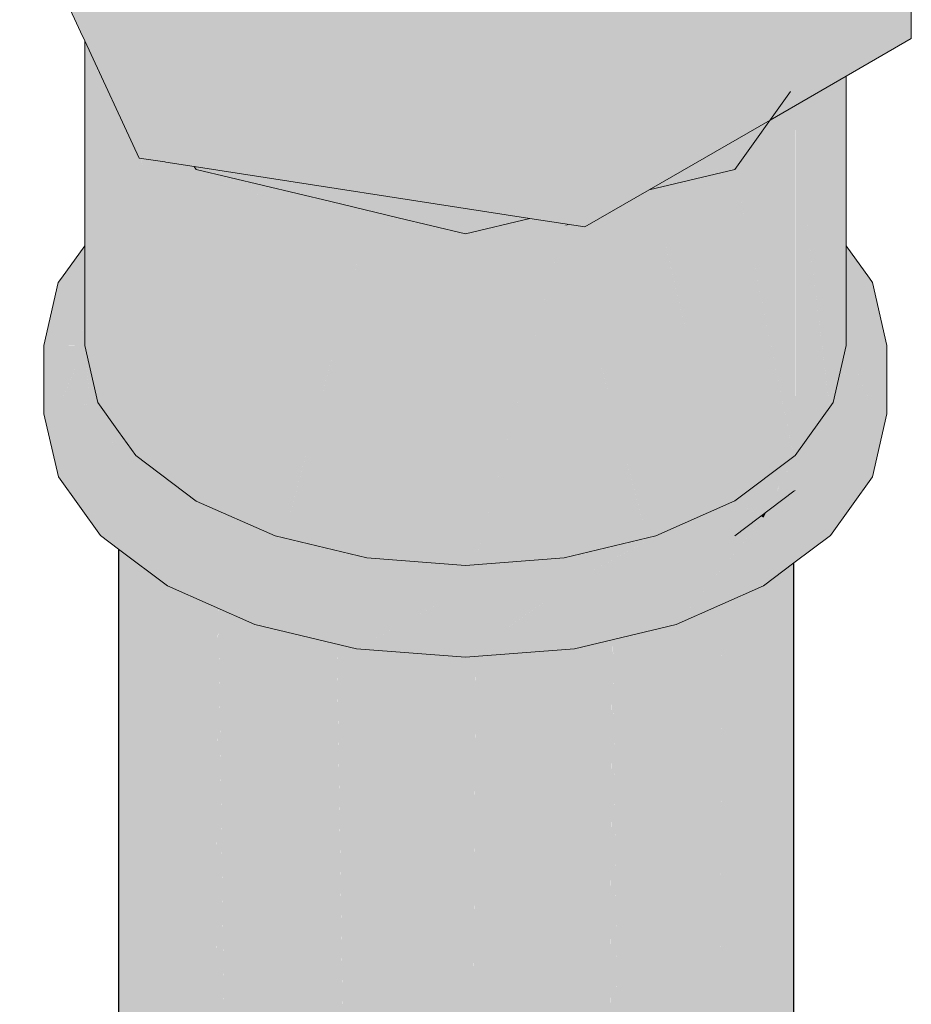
# Model space of a CAD drawing. Header units: millimetres. Extents: x 2 to 902, y -447 to 199.
# Tile 316 of 656: x 69.364 to 69.525, y 92.649 to 92.826. Entities that reach past the tile are written whole.
import ezdxf

# ---------------------------------------------------------------- set-up
doc = ezdxf.new("R2010")
doc.units = ezdxf.units.MM
doc.header["$MEASUREMENT"] = 0
doc.layers.add('AF-Condutos', color=4, linetype='Continuous', lineweight=25)
doc.layers.add('AF-Registro', color=9, linetype='Continuous', lineweight=18)

msp = doc.modelspace()

# ---------------------------------------------------------------- hatches: boundary and pattern name
at = {"layer": 'AF-Condutos', "linetype": 'Continuous'}
for points in [[(69.5034, 88.44612), (69.50337, 88.47341), (69.50337, 88.4739), (69.50336, 88.47773), (69.50335, 88.48091), (69.50215, 88.73751), (69.50325, 88.48105), (69.50326, 88.47776), (69.50325, 88.48105), (69.50215, 88.73751), (69.50336, 88.4809), (69.50339, 88.47773), (69.50338, 88.48086), (69.50308, 88.73884), (69.50339, 88.48086), (69.50332, 88.73918), (69.50339, 88.48085), (69.50336, 88.73923), (69.5034, 88.48084), (69.5034, 88.73929), (69.5034, 89.41385), (69.50335, 89.55427), (69.50317, 90.02784), (69.50312, 90.4168), (69.50279, 90.81538), (69.50293, 90.41692), (69.50306, 90.02785), (69.50324, 89.55421), (69.50326, 89.41377), (69.5032, 89.55419), (69.50299, 90.02786), (69.50321, 89.55419), (69.50304, 90.02785), (69.50289, 90.41693), (69.50279, 90.81538), (69.50267, 90.41706), (69.50285, 90.02786), (69.50311, 89.55414), (69.50315, 89.41371), (69.50301, 89.55408), (69.50255, 90.02788), (69.5024, 89.55373), (69.50255, 90.02788), (69.50301, 89.55408), (69.50315, 89.41371), (69.50308, 89.55412), (69.50285, 90.02786), (69.50267, 90.41706), (69.50279, 90.81538), (69.50205, 90.81619), (69.50214, 90.41737), (69.50205, 90.41742), (69.50222, 90.0279), (69.50205, 90.41742), (69.50217, 90.02791), (69.50233, 89.55368), (69.50236, 89.41325), (69.50229, 89.55366), (69.50205, 90.02792), (69.50205, 89.55352), (69.50205, 90.02792), (69.50231, 89.55368), (69.50217, 90.02791), (69.50205, 90.41742), (69.50214, 90.41737), (69.50205, 90.81619), (69.50279, 90.81538), (69.50312, 90.4168), (69.50325, 90.02784), (69.5034, 89.5543), (69.5034, 90.02783), (69.50316, 90.41678), (69.50306, 90.81508), (69.50316, 90.41678), (69.5034, 90.02783), (69.5034, 90.41664), (69.5034, 90.81472), (69.5034, 91.42079), (69.5034, 92.72848), (69.50339, 92.72848), (69.50206, 92.72748), (69.50298, 91.42157), (69.50205, 91.42329), (69.50298, 91.42157), (69.50205, 92.74544), (69.49854, 91.42982), (69.49925, 90.81924), (69.50005, 90.41857), (69.50083, 90.02799), (69.50005, 90.41857), (69.49925, 90.81924), (69.49854, 91.42982), (69.4905, 92.73234), (69.48465, 91.45563), (69.4905, 91.44476), (69.49692, 90.8218), (69.49972, 90.41876), (69.50063, 90.02801), (69.50173, 89.55334), (69.50205, 89.41307), (69.50177, 89.55336), (69.50205, 89.41307), (69.50173, 89.55334), (69.50162, 89.55328), (69.50173, 89.55334), (69.50063, 90.02801), (69.49972, 90.41876), (69.50018, 90.02803), (69.49972, 90.41876), (69.49692, 90.8218), (69.49805, 90.41973), (69.49692, 90.8218), (69.4905, 91.44476), (69.48465, 91.45563), (69.47071, 92.72309), (69.46371, 91.49456), (69.47071, 91.48154), (69.46371, 91.49456), (69.4461, 92.71929), (69.43922, 91.54006), (69.4461, 91.52728), (69.43922, 91.54006), (69.42095, 92.72159), (69.41532, 91.58449), (69.42095, 91.57401), (69.41532, 91.58449), (69.3996, 92.72959), (69.39603, 91.62034), (69.3996, 91.6137), (69.39603, 91.62034), (69.38574, 92.74192), (69.38471, 91.64137), (69.38574, 91.63946), (69.38471, 91.64137), (69.38181, 92.73092), (69.38174, 92.73097), (69.38174, 91.6469), (69.38174, 90.94754), (69.38198, 90.48674), (69.38174, 90.94754), (69.38174, 90.48688), (69.38207, 90.03547), (69.38222, 90.03546), (69.38207, 90.03547), (69.3825, 89.4845), (69.38258, 89.34409), (69.38271, 89.48462), (69.38258, 89.34409), (69.38247, 89.48449), (69.38241, 89.48445), (69.38247, 89.48449), (69.38207, 90.03547), (69.38174, 90.48688), (69.38174, 90.0355), (69.38174, 89.48406), (69.38174, 89.34361), (69.38174, 88.5661), (69.38174, 88.47289), (69.38174, 88.44245), (69.38177, 88.47291), (69.38185, 88.56626), (69.38177, 88.47291), (69.38442, 88.47491), (69.38177, 88.47291), (69.38174, 88.44245), (69.38574, 88.42792), (69.38557, 88.47578), (69.38524, 88.57109), (69.38557, 88.47578), (69.38574, 88.42792), (69.38571, 88.47588), (69.38564, 88.57165), (69.38513, 89.34557), (69.38474, 89.48579), (69.38322, 90.0354), (69.38364, 90.48578), (69.38322, 90.0354), (69.38474, 89.48579), (69.38513, 89.34557), (69.38495, 89.48591), (69.38423, 90.03534), (69.38495, 89.48591), (69.38513, 89.34557), (69.38504, 89.48596), (69.38513, 89.34557), (69.38564, 88.57165), (69.38572, 88.47589), (69.38569, 88.57172), (69.38545, 89.34575), (69.38529, 89.48611), (69.38467, 90.03531), (69.38531, 89.48613), (69.3848, 90.0353), (69.38437, 90.48536), (69.38407, 90.94499), (69.38437, 90.48536), (69.3848, 90.0353), (69.38532, 89.48613), (69.38485, 90.0353), (69.38446, 90.48531), (69.38485, 90.0353), (69.38532, 89.48613), (69.38545, 89.34575), (69.3854, 89.48618), (69.38545, 89.34575), (69.38569, 88.57172), (69.38574, 88.4759), (69.38574, 88.57179), (69.38574, 89.34592), (69.38563, 89.48631), (69.38523, 90.03528), (69.38566, 89.48632), (69.38534, 90.03527), (69.38508, 90.48495), (69.38494, 90.94404), (69.38508, 90.48495), (69.38534, 90.03527), (69.38567, 89.48633), (69.38539, 90.03526), (69.38517, 90.4849), (69.38539, 90.03526), (69.38567, 89.48633), (69.38574, 89.34592), (69.38574, 89.48637), (69.38574, 89.34592), (69.38574, 88.57179), (69.38574, 88.4759), (69.38574, 88.42792), (69.38589, 88.47602), (69.3862, 88.57245), (69.3887, 89.34763), (69.3881, 89.48773), (69.38574, 90.03524), (69.3881, 89.48773), (69.3887, 89.34763), (69.38834, 89.48787), (69.38691, 90.03517), (69.38574, 90.48457), (69.38574, 90.94317), (69.38574, 90.48457), (69.38691, 90.03517), (69.38834, 89.48787), (69.38844, 89.48793), (69.38742, 90.03514), (69.38659, 90.48408), (69.38742, 90.03514), (69.38844, 89.48793), (69.38834, 89.48787), (69.3887, 89.34763), (69.38916, 89.48834), (69.3887, 89.34763), (69.3862, 88.57245), (69.38589, 88.47602), (69.39392, 88.48206), (69.39878, 88.48572), (69.39758, 88.58864), (69.39878, 88.48572), (69.39392, 88.48206), (69.38589, 88.47602), (69.38574, 88.42792), (69.3996, 88.41559), (69.39944, 88.48622), (69.3992, 88.59095), (69.39745, 89.35268), (69.39611, 89.49236), (69.39092, 90.03492), (69.39611, 89.49236), (69.39745, 89.35268), (69.39681, 89.49277), (69.39745, 89.35268), (69.3992, 88.59095), (69.39944, 88.48622), (69.3996, 88.41559), (69.39952, 88.48628), (69.3994, 88.59124), (69.39855, 89.35332), (69.39713, 89.49294), (69.39437, 90.0347), (69.39235, 90.48075), (69.39381, 90.93435), (69.39235, 90.48075), (69.39437, 90.0347), (69.39713, 89.49294), (69.39855, 89.35332), (69.398, 89.49345), (69.39588, 90.0346), (69.398, 89.49345), (69.39855, 89.35332), (69.39809, 89.4935), (69.39632, 90.03458), (69.39486, 90.47931), (69.39632, 90.03458), (69.39809, 89.4935), (69.39855, 89.35332), (69.39813, 89.49353), (69.39651, 90.03456), (69.39518, 90.47912), (69.39651, 90.03456), (69.39813, 89.49353), (69.39855, 89.35332), (69.3984, 89.49368), (69.39855, 89.35332), (69.3994, 88.59124), (69.39952, 88.48628), (69.3996, 88.41559), (69.3996, 88.48634), (69.3996, 88.59152), (69.3996, 89.35392), (69.39923, 89.49416), (69.39779, 90.03448), (69.39923, 89.49416), (69.3996, 89.35392), (69.39931, 89.49421), (69.39821, 90.03446), (69.3973, 90.4779), (69.39679, 90.9311), (69.3973, 90.4779), (69.39821, 90.03446), (69.39931, 89.49421), (69.3996, 89.35392), (69.39935, 89.49423), (69.39839, 90.03445), (69.3976, 90.47772), (69.39839, 90.03445), (69.39935, 89.49423), (69.3996, 89.35392), (69.3996, 89.49437), (69.3996, 89.35392), (69.3996, 88.59152), (69.3996, 88.48634), (69.3996, 88.41559), (69.39995, 88.4866), (69.3996, 88.41559), (69.42095, 88.40759), (69.41127, 88.49513), (69.40048, 88.59277), (69.40427, 89.35662), (69.4033, 89.49651), (69.3996, 90.03437), (69.3996, 90.47657), (69.3996, 90.92804), (69.3996, 90.47657), (69.3996, 90.03437), (69.4033, 89.49651), (69.40368, 89.49673), (69.40144, 90.03425), (69.40368, 89.49673), (69.40385, 89.49683), (69.40225, 90.0342), (69.40094, 90.47579), (69.40225, 90.0342), (69.40385, 89.49683), (69.40368, 89.49673), (69.4033, 89.49651), (69.40427, 89.35662), (69.40497, 89.49747), (69.40763, 90.03386), (69.40497, 89.49747), (69.41547, 89.50354), (69.40497, 89.49747), (69.40427, 89.35662), (69.40048, 88.59277), (69.41127, 88.49513), (69.42095, 88.40759), (69.41931, 88.50118), (69.41728, 88.61669), (69.41931, 88.50118), (69.42062, 88.50217), (69.42019, 88.62084), (69.41753, 89.36428), (69.41656, 89.50416), (69.41285, 90.03353), (69.40979, 90.47069), (69.41285, 90.03353), (69.41656, 89.50416), (69.41753, 89.36428), (69.41703, 89.50444), (69.41753, 89.36428), (69.42019, 88.62084), (69.42062, 88.50217), (69.41931, 88.50118), (69.42095, 88.40759), (69.42079, 88.50229), (69.42057, 88.62138), (69.41925, 89.36527), (69.41839, 89.50522), (69.41514, 90.03339), (69.41839, 89.50522), (69.41925, 89.36527), (69.41854, 89.50531), (69.41582, 90.03335), (69.41359, 90.46849), (69.41199, 90.91451), (69.41359, 90.46849), (69.41582, 90.03335), (69.41854, 89.50531), (69.41925, 89.36527), (69.4186, 89.50534), (69.41612, 90.03333), (69.41408, 90.46821), (69.41612, 90.03333), (69.4186, 89.50534), (69.41925, 89.36527), (69.41901, 89.50558), (69.41925, 89.36527), (69.42057, 88.62138), (69.42079, 88.50229), (69.42095, 88.50242), (69.42095, 88.62192), (69.42095, 89.36625), (69.42035, 89.50635), (69.41807, 90.03321), (69.42035, 89.50635), (69.42095, 89.36625), (69.42049, 89.50643), (69.41874, 90.03316), (69.4173, 90.46635), (69.41651, 90.90957), (69.4173, 90.46635), (69.41874, 90.03316), (69.42049, 89.50643), (69.42055, 89.50647), (69.41904, 90.03315), (69.41779, 90.46607), (69.41904, 90.03315), (69.42055, 89.50647), (69.42049, 89.50643), (69.42095, 89.36625), (69.42095, 89.5067), (69.42095, 89.36625), (69.42095, 88.62192), (69.42095, 88.50242), (69.42079, 88.50229), (69.42095, 88.40759), (69.42151, 88.50284), (69.42095, 88.40759), (69.4461, 88.40529), (69.43437, 88.51252), (69.42221, 88.62372), (69.42656, 89.36949), (69.42538, 89.50926), (69.42095, 90.03302), (69.42095, 90.46424), (69.42095, 90.90472), (69.42095, 90.46424), (69.42095, 90.03302), (69.42538, 89.50926), (69.42585, 89.50953), (69.42316, 90.03289), (69.42585, 89.50953), (69.42605, 89.50965), (69.42414, 90.03282), (69.42257, 90.46331), (69.42414, 90.03282), (69.42605, 89.50965), (69.42585, 89.50953), (69.42538, 89.50926), (69.42656, 89.36949), (69.42739, 89.51042), (69.42656, 89.36949), (69.42221, 88.62372), (69.43437, 88.51252), (69.44378, 88.51961), (69.44113, 88.65064), (69.44378, 88.51961), (69.43437, 88.51252), (69.4461, 88.40529), (69.4456, 88.52098), (69.44502, 88.65618), (69.44192, 89.37835), (69.43947, 89.51739), (69.43043, 90.03243), (69.43947, 89.51739), (69.44192, 89.37835), (69.44075, 89.51813), (69.43646, 90.03205), (69.43291, 90.45734), (69.43646, 90.03205), (69.44075, 89.51813), (69.44192, 89.37835), (69.44131, 89.51846), (69.44192, 89.37835), (69.44502, 88.65618), (69.4456, 88.52098), (69.4461, 88.40529), (69.44584, 88.52116), (69.44555, 88.65693), (69.44396, 89.37953), (69.44292, 89.51938), (69.43911, 90.03188), (69.44292, 89.51938), (69.44396, 89.37953), (69.44309, 89.51948), (69.43991, 90.03183), (69.43729, 90.45481), (69.43542, 90.88893), (69.43729, 90.45481), (69.43991, 90.03183), (69.44309, 89.51948), (69.44317, 89.51953), (69.44027, 90.03181), (69.43788, 90.45447), (69.44027, 90.03181), (69.44317, 89.51953), (69.44309, 89.51948), (69.44396, 89.37953), (69.44365, 89.51981), (69.44253, 90.03167), (69.44365, 89.51981), (69.44396, 89.37953), (69.4461, 89.38077), (69.44533, 89.52078), (69.4461, 89.38077), (69.44551, 89.52088), (69.44337, 90.03161), (69.44161, 90.45232), (69.44337, 90.03161), (69.44551, 89.52088), (69.4461, 89.38077), (69.44559, 89.52093), (69.44374, 90.03159), (69.44222, 90.45196), (69.44066, 90.88321), (69.44222, 90.45196), (69.44374, 90.03159), (69.44559, 89.52093), (69.4461, 89.38077), (69.4461, 89.52122), (69.4461, 89.38077), (69.44396, 89.37953), (69.44555, 88.65693), (69.4461, 88.65772), (69.44555, 88.65693), (69.44584, 88.52116), (69.4461, 88.52135), (69.44584, 88.52116), (69.4461, 88.40529), (69.44676, 88.52186), (69.44659, 88.49131), (69.4461, 88.40529), (69.47071, 88.40909), (69.46349, 88.48727), (69.45941, 88.53138), (69.44755, 88.65978), (69.45168, 89.38399), (69.45047, 89.52374), (69.4461, 90.03144), (69.45047, 89.52374), (69.45094, 89.52402), (69.44829, 90.0313), (69.4461, 90.44972), (69.4461, 90.87727), (69.4461, 90.44972), (69.44829, 90.0313), (69.45094, 89.52402), (69.45115, 89.52414), (69.44926, 90.03124), (69.4477, 90.4488), (69.44926, 90.03124), (69.45115, 89.52414), (69.45094, 89.52402), (69.45047, 89.52374), (69.45168, 89.38399), (69.44755, 88.65978), (69.45941, 88.53138), (69.46319, 88.53423), (69.45941, 88.53138), (69.46349, 88.48727), (69.46921, 88.4859), (69.46819, 88.53799), (69.46532, 88.68508), (69.46819, 88.53799), (69.46903, 88.53863), (69.46819, 88.53799), (69.46921, 88.4859), (69.46349, 88.48727), (69.47071, 88.40909), (69.47038, 88.48562), (69.47071, 88.40909), (69.47054, 88.48558), (69.47026, 88.53955), (69.46949, 88.69102), (69.47014, 88.53946), (69.46949, 88.69102), (69.46646, 89.39252), (69.45248, 89.5249), (69.45536, 90.03086), (69.45248, 89.5249), (69.46404, 89.53158), (69.45248, 89.5249), (69.46646, 89.39252), (69.46529, 89.5323), (69.46115, 90.03049), (69.45771, 90.44302), (69.46115, 90.03049), (69.46529, 89.5323), (69.46646, 89.39252), (69.46585, 89.53262), (69.46646, 89.39252), (69.46949, 88.69102), (69.47026, 88.53955), (69.47054, 88.48558), (69.47071, 88.40909), (69.47071, 88.48554), (69.47054, 88.53976), (69.47007, 88.69184), (69.47041, 88.53966), (69.47007, 88.69184), (69.46847, 89.39369), (69.46742, 89.53353), (69.4637, 90.03033), (69.46742, 89.53353), (69.46847, 89.39369), (69.4676, 89.53363), (69.46449, 90.03028), (69.46192, 90.44059), (69.4601, 90.86199), (69.46192, 90.44059), (69.46449, 90.03028), (69.46484, 90.03026), (69.46251, 90.44025), (69.46484, 90.03026), (69.46703, 90.03012), (69.47009, 89.53507), (69.46791, 90.03007), (69.4661, 90.43817), (69.46515, 90.85647), (69.4661, 90.43817), (69.4683, 90.03004), (69.46675, 90.4378), (69.4683, 90.03004), (69.47071, 90.02989), (69.47248, 90.02978), (69.47071, 90.43552), (69.47071, 90.85041), (69.47071, 90.43552), (69.47248, 90.02978), (69.4748, 89.53779), (69.47326, 90.02973), (69.472, 90.43477), (69.47996, 90.43017), (69.4833, 90.42825), (69.48183, 90.83827), (69.4833, 90.42825), (69.48377, 90.42798), (69.48663, 90.42632), (69.48585, 90.83388), (69.4905, 90.8288), (69.49585, 90.421), (69.49778, 90.41989), (69.49899, 90.02811), (69.49916, 90.0281), (69.49899, 90.02811), (69.50047, 89.55261), (69.5009, 89.41241), (69.50051, 89.55263), (69.5009, 89.41241), (69.50074, 89.55277), (69.5009, 89.41241), (69.50047, 89.55261), (69.50038, 89.55256), (69.50047, 89.55261), (69.49899, 90.02811), (69.49778, 90.41989), (69.49862, 90.02813), (69.49964, 89.55213), (69.49862, 90.02813), (69.49778, 90.41989), (69.49585, 90.421), (69.49744, 90.02821), (69.49585, 90.421), (69.4905, 90.8288), (69.49125, 90.42365), (69.4905, 90.8288), (69.48585, 90.83388), (69.4905, 90.42409), (69.49199, 90.02855), (69.4948, 90.02837), (69.49938, 89.55198), (69.4948, 90.02837), (69.49878, 89.55163), (69.4948, 90.02837), (69.49199, 90.02855), (69.49352, 89.5486), (69.49994, 89.41186), (69.49352, 89.5486), (69.49199, 90.02855), (69.4905, 90.42409), (69.48585, 90.83388), (69.48663, 90.42632), (69.48718, 90.42601), (69.48663, 90.42632), (69.48847, 90.02877), (69.4905, 90.02864), (69.49278, 89.54817), (69.49153, 90.02858), (69.49278, 89.54817), (69.49314, 89.40793), (69.49288, 89.54823), (69.49314, 89.40793), (69.49278, 89.54817), (69.49254, 89.54803), (69.49278, 89.54817), (69.4905, 90.02864), (69.4905, 89.54685), (69.4905, 90.02864), (69.48847, 90.02877), (69.48663, 90.42632), (69.48377, 90.42798), (69.4874, 90.02884), (69.48814, 90.02879), (69.49004, 89.54659), (69.48814, 90.02879), (69.4874, 90.02884), (69.4898, 89.54645), (69.48997, 89.54655), (69.4905, 89.4064), (69.48997, 89.54655), (69.4898, 89.54645), (69.4874, 90.02884), (69.48833, 89.5456), (69.4874, 90.02884), (69.48377, 90.42798), (69.4833, 90.42825), (69.48565, 90.02895), (69.4833, 90.42825), (69.47996, 90.43017), (69.48473, 90.02901), (69.48537, 90.02897), (69.48794, 89.54538), (69.48537, 90.02897), (69.48473, 90.02901), (69.48773, 89.54526), (69.4886, 89.40531), (69.48787, 89.54534), (69.4886, 89.40531), (69.48773, 89.54526), (69.48473, 90.02901), (69.48646, 89.54452), (69.48473, 90.02901), (69.47996, 90.43017), (69.4827, 90.02913), (69.47996, 90.43017), (69.472, 90.43477), (69.47326, 90.02973), (69.47813, 90.02942), (69.48601, 89.54426), (69.47813, 90.02942), (69.485, 89.54368), (69.48697, 89.40436), (69.485, 89.54368), (69.47813, 90.02942), (69.47326, 90.02973), (69.4748, 89.53779), (69.47248, 90.02978), (69.47462, 89.53769), (69.47523, 89.39759), (69.47588, 89.53841), (69.47523, 89.39759), (69.47462, 89.53769), (69.47423, 89.53746), (69.47462, 89.53769), (69.47248, 90.02978), (69.47071, 90.02989), (69.47071, 89.53543), (69.47071, 90.02989), (69.4683, 90.03004), (69.4661, 90.43817), (69.46791, 90.03007), (69.47018, 89.53512), (69.46791, 90.03007), (69.47009, 89.53507), (69.47071, 89.39498), (69.47009, 89.53507), (69.4699, 89.53496), (69.47009, 89.53507), (69.46703, 90.03012), (69.46816, 89.53395), (69.46703, 90.03012), (69.46484, 90.03026), (69.46449, 90.03028), (69.46768, 89.53368), (69.46449, 90.03028), (69.4676, 89.53363), (69.46847, 89.39369), (69.47007, 88.69184), (69.47054, 88.53976), (69.47071, 88.48554), (69.47071, 88.53989), (69.47071, 88.69275), (69.47071, 88.53989), (69.47097, 88.54008), (69.47071, 88.53989), (69.47071, 88.48554), (69.47071, 88.40909), (69.47106, 88.48546), (69.47131, 88.54034), (69.47107, 88.4882), (69.47106, 88.48546), (69.47071, 88.40909), (69.4905, 88.41834), (69.48454, 88.48223), (69.4905, 88.41834), (69.48628, 88.48146), (69.48625, 88.48182), (69.4807, 88.54741), (69.47202, 88.69461), (69.48181, 88.54825), (69.47202, 88.69461), (69.4807, 88.54741), (69.48625, 88.48182), (69.48628, 88.48146), (69.48954, 88.48002), (69.48952, 88.48104), (69.48388, 88.54981), (69.48952, 88.48104), (69.4884, 88.55321), (69.48588, 88.71436), (69.4884, 88.55321), (69.48891, 88.55359), (69.4884, 88.55321), (69.48952, 88.48104), (69.48954, 88.48002), (69.49028, 88.47969), (69.49027, 88.48086), (69.49001, 88.55442), (69.49027, 88.48086), (69.49038, 88.48084), (69.49008, 88.55448), (69.48942, 88.71939), (69.49008, 88.55448), (69.49038, 88.48084), (69.49024, 88.55459), (69.49038, 88.48084), (69.4905, 88.48081), (69.49032, 88.55466), (69.48992, 88.7201), (69.49032, 88.55466), (69.4905, 88.48081), (69.4905, 88.55479), (69.4905, 88.48081), (69.49038, 88.48084), (69.49027, 88.48086), (69.49028, 88.47969), (69.48954, 88.48002), (69.48628, 88.48146), (69.4905, 88.41834), (69.49038, 88.47965), (69.4905, 88.41834), (69.4905, 88.4796), (69.4905, 88.41834), (69.49066, 88.47952), (69.4905, 88.41834), (69.50205, 88.43144), (69.49099, 88.47938), (69.49067, 88.48077), (69.49061, 88.55488), (69.4905, 88.72093), (69.49061, 88.55488), (69.49067, 88.48077), (69.49086, 88.55507), (69.49071, 88.49853), (69.49067, 88.48297), (69.49067, 88.48077), (69.49497, 88.47974), (69.49067, 88.48077), (69.49099, 88.47938), (69.50205, 88.43144), (69.50043, 88.4752), (69.50205, 88.43144), (69.5018, 88.47459), (69.50166, 88.4747), (69.50166, 88.47466), (69.50164, 88.47472), (69.50042, 88.47563), (69.50164, 88.47472), (69.50031, 88.47846), (69.50166, 88.4747), (69.5018, 88.47459), (69.50163, 88.47815), (69.50005, 88.48551), (69.4973, 88.55992), (69.50005, 88.48551), (69.50163, 88.47815), (69.50139, 88.48364), (69.50158, 88.48338), (69.49825, 88.56063), (69.49131, 88.72208), (69.49814, 88.56055), (69.49131, 88.72208), (69.49825, 88.56063), (69.50158, 88.48338), (69.50085, 88.56259), (69.50158, 88.48338), (69.50139, 88.48364), (69.50163, 88.47815), (69.5018, 88.47459), (69.50205, 88.43144), (69.50196, 88.47447), (69.50196, 88.47452), (69.50195, 88.47807), (69.5019, 88.48293), (69.50195, 88.47807), (69.50194, 88.48287), (69.50107, 88.56275), (69.4993, 88.73345), (69.5011, 88.56277), (69.50194, 88.48287), (69.50195, 88.47807), (69.502, 88.47806), (69.50199, 88.48281), (69.50177, 88.56328), (69.5014, 88.73644), (69.5018, 88.5633), (69.50199, 88.4828), (69.502, 88.47806), (69.50195, 88.47807), (69.50196, 88.47452), (69.502, 88.47444), (69.502, 88.4745), (69.50205, 88.4744), (69.50205, 88.47448), (69.50205, 88.47805), (69.50204, 88.48273), (69.50193, 88.5634), (69.50169, 88.73686), (69.5019, 88.56337), (69.50169, 88.73686), (69.50194, 88.56341), (69.50205, 88.48272), (69.50205, 88.56349), (69.50205, 88.73737), (69.50207, 88.4827), (69.50207, 88.47804), (69.50328, 88.47394), (69.50207, 88.47804), (69.50206, 88.47448), (69.50222, 88.47441), (69.50328, 88.47348), (69.50222, 88.47441), (69.50206, 88.47448), (69.50222, 88.47427), (69.50206, 88.47448), (69.50207, 88.47439)], [(69.38471, 91.64137), (69.38573, 92.72797), (69.38181, 92.73092)], [(69.38588, 92.72642), (69.39603, 91.62034), (69.39956, 92.71757), (69.39957, 92.72035), (69.39745, 92.72129), (69.39732, 92.72135), (69.39053, 92.72436), (69.38587, 92.72787)], [(69.502, 92.72617), (69.502, 92.72744), (69.49792, 92.72436), (69.49057, 92.7211), (69.49058, 92.71884), (69.49854, 91.42982)], [(69.39975, 92.71895), (69.41532, 91.58449), (69.4209, 92.7109), (69.42092, 92.71389), (69.41622, 92.71501), (69.40625, 92.71739), (69.39973, 92.72028)], [(69.49044, 92.71937), (69.49045, 92.72105), (69.48219, 92.71739), (69.4708, 92.71467), (69.47083, 92.71236), (69.48465, 91.45563)], [(69.47065, 92.71352), (69.47066, 92.71463), (69.46388, 92.71301), (69.44621, 92.71167), (69.44625, 92.70879), (69.46371, 91.49456)], [(69.42114, 92.70977), (69.43922, 91.54006), (69.44603, 92.70789), (69.44605, 92.71138), (69.44605, 92.71166), (69.44421, 92.71152), (69.4386, 92.71195), (69.42995, 92.7126), (69.43997, 92.7112), (69.42995, 92.7126), (69.42457, 92.71301), (69.43405, 92.71075), (69.42457, 92.71301), (69.42107, 92.71385), (69.42108, 92.71328)]]:
    msp.add_hatch(color=151, dxfattribs=at).paths.add_polyline_path(points)
at = {"layer": 'AF-Registro', "linetype": 'Continuous'}
for points in [[(69.37678, 92.89472), (69.3761, 92.89433), (69.3783, 92.88467), (69.3783, 92.88519), (69.3783, 92.88467), (69.3761, 92.89433), (69.3712, 92.8915), (69.36608, 92.88854), (69.36392, 92.8873), (69.36417, 92.88676), (69.36427, 92.88668), (69.3675, 92.88425), (69.3711, 92.88154), (69.3675, 92.88425), (69.36427, 92.88668), (69.36417, 92.88676), (69.37216, 92.87305), (69.37608, 92.86625), (69.37432, 92.87209), (69.37174, 92.88065), (69.37172, 92.88108), (69.37174, 92.88065), (69.37185, 92.88098), (69.37174, 92.88065), (69.37432, 92.87209), (69.37645, 92.87115), (69.37432, 92.87209), (69.37608, 92.86625), (69.37213, 92.87306), (69.36417, 92.88676), (69.37011, 92.87395), (69.3724, 92.86902), (69.37437, 92.86478), (69.37495, 92.86464), (69.37669, 92.86423), (69.37495, 92.86464), (69.37437, 92.86478), (69.3783, 92.85629), (69.3783, 92.85889), (69.3783, 92.86384), (69.37975, 92.8635), (69.3783, 92.86458), (69.37975, 92.8635), (69.38031, 92.86336), (69.3783, 92.86741), (69.3783, 92.87033), (69.3783, 92.86741), (69.38031, 92.86336), (69.37975, 92.8635), (69.3783, 92.86384), (69.3783, 92.85889), (69.38054, 92.8629), (69.38054, 92.86331), (69.38054, 92.8629), (69.3783, 92.85889), (69.38054, 92.85148), (69.38344, 92.84523), (69.3813, 92.84224), (69.3792, 92.84291), (69.37798, 92.83761), (69.3792, 92.84291), (69.37563, 92.84405), (69.37563, 92.83432), (69.37752, 92.8356), (69.37563, 92.83432), (69.37563, 92.84405), (69.36392, 92.84778), (69.37231, 92.82969), (69.37489, 92.82413), (69.37563, 92.82736), (69.37489, 92.82413), (69.37563, 92.82254), (69.38543, 92.80141), (69.38543, 92.84093), (69.38734, 92.84505), (69.38789, 92.84623), (69.38781, 92.84659), (69.38789, 92.84623), (69.39125, 92.85345), (69.39173, 92.85449), (69.39065, 92.8553), (69.39029, 92.85479), (69.38699, 92.85018), (69.39029, 92.85479), (69.38866, 92.8568), (69.38684, 92.85084), (69.38637, 92.84932), (69.38516, 92.8546), (69.38079, 92.86271), (69.38077, 92.86325), (69.38054, 92.86838), (69.37954, 92.86978), (69.3783, 92.8715), (69.3783, 92.87507), (69.37287, 92.88021), (69.37397, 92.88764), (69.37287, 92.88021), (69.3783, 92.87507), (69.3783, 92.87612), (69.3783, 92.87809), (69.3783, 92.88159), (69.3783, 92.88382), (69.3783, 92.88159), (69.3783, 92.87809), (69.37896, 92.88067), (69.37933, 92.88016), (69.37961, 92.87977), (69.3783, 92.88667), (69.37961, 92.87977), (69.37933, 92.88016), (69.37896, 92.88067), (69.3783, 92.87809), (69.3783, 92.87612), (69.37967, 92.87509), (69.3783, 92.87612), (69.3783, 92.87507), (69.3783, 92.8715), (69.37954, 92.86978), (69.38054, 92.86838), (69.38054, 92.86934), (69.38054, 92.86838), (69.3808, 92.86324), (69.38079, 92.86271), (69.38516, 92.8546), (69.38312, 92.86096), (69.38516, 92.8546), (69.38637, 92.84932), (69.38684, 92.85084), (69.38682, 92.85089), (69.38684, 92.85084), (69.38866, 92.8568), (69.38855, 92.85688), (69.38587, 92.85507), (69.38481, 92.85969), (69.38587, 92.85507), (69.38855, 92.85688), (69.38866, 92.8568), (69.39029, 92.85479), (69.39065, 92.8553), (69.38907, 92.85649), (69.38871, 92.85698), (69.38483, 92.86228), (69.38418, 92.86244), (69.38483, 92.86228), (69.38871, 92.85698), (69.38488, 92.86227), (69.38391, 92.86361), (69.38388, 92.86251), (69.38384, 92.86042), (69.38252, 92.86283), (69.38091, 92.86787), (69.38081, 92.86921), (69.38054, 92.87317), (69.38081, 92.86921), (69.38091, 92.86787), (69.38252, 92.86283), (69.38293, 92.86274), (69.38252, 92.86283), (69.38384, 92.86042), (69.38333, 92.86264), (69.38384, 92.86042), (69.38388, 92.86251), (69.38391, 92.86361), (69.38488, 92.86227), (69.38493, 92.86226), (69.38389, 92.86371), (69.38271, 92.86535), (69.38194, 92.86871), (69.38094, 92.86916), (69.38102, 92.87276), (69.38085, 92.87353), (69.38066, 92.87434), (69.38054, 92.87444), (69.38022, 92.87467), (69.38054, 92.87444), (69.38066, 92.87434), (69.38054, 92.87488), (69.38054, 92.87833), (69.38054, 92.87848), (69.38049, 92.87855), (69.3783, 92.88807), (69.3783, 92.88813), (69.3783, 92.8956)], [(69.5172, 92.83349), (69.52454, 92.86245), (69.51281, 92.8478), (69.46961, 92.79382), (69.52454, 92.86245), (69.46574, 92.82851), (69.46574, 92.7929), (69.46574, 92.78899), (69.47253, 92.79452), (69.46574, 92.78899), (69.47731, 92.79567), (69.51281, 92.82737), (69.47731, 92.79567), (69.4991, 92.80824), (69.51281, 92.81616), (69.52454, 92.82294), (69.52454, 92.84373), (69.52454, 92.86245)], [(69.38543, 92.80141), (69.38613, 92.80165), (69.39005, 92.8007), (69.39022, 92.80067), (69.39535, 92.79988), (69.4558, 92.79053), (69.46574, 92.78899), (69.46574, 92.7929), (69.46574, 92.82851), (69.39253, 92.80381), (69.46574, 92.82851), (69.38543, 92.84093), (69.38543, 92.8137), (69.38543, 92.80182)], [(69.37563, 92.76765), (69.37586, 92.76667), (69.37771, 92.75854), (69.37797, 92.7574), (69.37855, 92.75488), (69.37797, 92.78887), (69.37852, 92.75664), (69.37877, 92.75629), (69.38043, 92.75398), (69.38174, 92.75216), (69.38418, 92.74875), (69.38174, 92.77566), (69.38418, 92.74875), (69.38471, 92.74801), (69.38483, 92.74784), (69.38483, 92.79842), (69.38483, 92.80271), (69.38444, 92.80354), (69.38381, 92.79699), (69.38444, 92.80354), (69.38223, 92.80831), (69.38174, 92.80938), (69.37847, 92.81643), (69.38174, 92.79411), (69.37847, 92.81643), (69.37824, 92.81691), (69.37818, 92.81704), (69.37797, 92.81711), (69.38025, 92.79204), (69.37844, 92.81201), (69.37797, 92.80999), (69.37844, 92.81201), (69.37797, 92.81711), (69.37761, 92.80838), (69.37671, 92.78711), (69.37761, 92.80838), (69.37797, 92.81711), (69.37803, 92.81736), (69.37797, 92.81749), (69.37781, 92.81785), (69.37628, 92.82114), (69.37577, 92.82224), (69.3763, 92.80265), (69.37577, 92.82224), (69.37563, 92.82254), (69.37563, 92.79975), (69.37563, 92.78561)], [(69.37797, 92.81711), (69.37818, 92.81704), (69.37815, 92.81711)], [(69.50505, 92.81168), (69.51047, 92.81711), (69.46198, 92.78911)], [(69.51259, 92.76667), (69.51281, 92.76765), (69.51281, 92.78562), (69.51281, 92.79993), (69.51281, 92.81616), (69.51076, 92.81498), (69.51064, 92.81491), (69.51124, 92.80685), (69.51064, 92.81491), (69.51057, 92.81487), (69.51083, 92.80863), (69.51057, 92.81487), (69.51047, 92.81481), (69.50955, 92.81428), (69.51047, 92.81019), (69.51173, 92.78713), (69.51047, 92.81019), (69.50955, 92.81428), (69.50934, 92.81416), (69.50766, 92.81319), (69.50505, 92.81168), (69.47138, 92.79224), (69.46877, 92.79074), (69.46574, 92.78899), (69.46315, 92.78939), (69.46293, 92.78943), (69.46198, 92.78911), (69.46256, 92.78715), (69.46699, 92.7888), (69.46256, 92.78715), (69.46198, 92.78911), (69.46251, 92.78712), (69.47702, 92.73269), (69.47851, 92.73336), (69.47851, 92.78701), (69.47851, 92.79307), (69.49272, 92.73965), (69.50258, 92.74707), (69.49272, 92.79936), (69.50362, 92.80756), (69.51047, 92.78887), (69.50362, 92.80756), (69.50362, 92.79843), (69.50972, 92.75634), (69.50982, 92.75649), (69.50495, 92.79656), (69.50998, 92.75521), (69.51047, 92.7574), (69.51242, 92.76594)], [(69.49774, 92.80636), (69.49909, 92.80824), (69.49766, 92.80742), (69.49715, 92.80712), (69.4966, 92.8068), (69.49079, 92.80345), (69.488, 92.80184), (69.47731, 92.79567), (69.49272, 92.79936), (69.50276, 92.81336)], [(69.38483, 92.8015), (69.38483, 92.74784), (69.39466, 92.73416), (69.38575, 92.80074), (69.39372, 92.74115), (69.39469, 92.74042), (69.39573, 92.73964), (69.39573, 92.77923), (69.39573, 92.79935), (69.39573, 92.73964), (69.397, 92.73869), (69.40993, 92.79307), (69.39915, 92.79929), (69.39495, 92.79994), (69.38483, 92.80756), (69.38731, 92.80112), (69.38595, 92.80133), (69.38583, 92.80135), (69.38577, 92.80136), (69.38602, 92.80014), (69.38588, 92.80046), (69.38602, 92.80014), (69.38574, 92.80136), (69.38566, 92.80138), (69.38543, 92.80141), (69.38501, 92.80148), (69.38543, 92.80141), (69.38483, 92.80271)], [(69.5034, 92.74754), (69.5034, 92.8074), (69.49272, 92.79936)], [(69.5036, 92.80196), (69.50362, 92.80756), (69.5034, 92.8074), (69.5034, 92.80192), (69.50341, 92.74757), (69.50362, 92.74785)], [(69.38543, 92.80141), (69.39005, 92.8007), (69.38611, 92.80164)], [(69.39573, 92.79935), (69.40785, 92.79645), (69.41998, 92.79355), (69.43209, 92.79066), (69.44422, 92.78776), (69.4558, 92.79053), (69.44422, 92.79232), (69.43591, 92.7936), (69.43247, 92.79414), (69.42301, 92.7956), (69.42052, 92.79598), (69.41838, 92.79632), (69.40834, 92.79787), (69.40705, 92.79807), (69.39593, 92.79979), (69.39535, 92.79988)], [(69.49272, 92.79936), (69.50258, 92.74707), (69.50337, 92.74767)], [(69.40993, 92.79307), (69.42765, 92.79172), (69.40231, 92.7988), (69.4043, 92.7973), (69.40139, 92.798)], [(69.50362, 92.79843), (69.50362, 92.74785), (69.50972, 92.75634)], [(69.40993, 92.79307), (69.39708, 92.73904), (69.40993, 92.73335), (69.41143, 92.73269), (69.42647, 92.78911), (69.42809, 92.72902), (69.44422, 92.78776), (69.42747, 92.72678), (69.44422, 92.72805), (69.44591, 92.72818), (69.46198, 92.78911)], [(69.47851, 92.79307), (69.47851, 92.73336), (69.49137, 92.73905)], [(69.48093, 92.78292), (69.49145, 92.73869), (69.49272, 92.73965), (69.48114, 92.7832), (69.47851, 92.79307)], [(69.45801, 92.79019), (69.4558, 92.79053), (69.45279, 92.78981), (69.46198, 92.78911)], [(69.42647, 92.78911), (69.41151, 92.73298), (69.42647, 92.7294)], [(69.42647, 92.78352), (69.42647, 92.7294), (69.42809, 92.72902), (69.42662, 92.78356), (69.42647, 92.78911)], [(69.46198, 92.78911), (69.44517, 92.72537), (69.46198, 92.7294), (69.47694, 92.73298)], [(69.46198, 92.78911), (69.46256, 92.78948), (69.4594, 92.78997), (69.45801, 92.79019)], [(69.46198, 92.78911), (69.46261, 92.78947), (69.46256, 92.78948)], [(69.46198, 92.78911), (69.46293, 92.78943), (69.46266, 92.78947)], [(69.37563, 92.7854), (69.37563, 92.78561), (69.37143, 92.77975), (69.37088, 92.77899), (69.36828, 92.76764), (69.3742, 92.76765), (69.37563, 92.77153), (69.37563, 92.77541), (69.37305, 92.77268), (69.37163, 92.77887), (69.37152, 92.77937), (69.37163, 92.77887), (69.37305, 92.77268), (69.37563, 92.77541), (69.37563, 92.77826), (69.37563, 92.78147), (69.37563, 92.78187)], [(69.517, 92.77978), (69.51281, 92.78562), (69.51281, 92.78218), (69.51281, 92.78188), (69.51281, 92.77844), (69.51281, 92.77826), (69.51281, 92.77542), (69.51539, 92.77269), (69.51047, 92.7779), (69.51281, 92.76765), (69.51424, 92.76765), (69.52015, 92.76765), (69.51757, 92.77899), (69.517, 92.77978), (69.51691, 92.77939), (69.5168, 92.77887), (69.51691, 92.77939)], [(69.3742, 92.76765), (69.37563, 92.76765), (69.37798, 92.77789)], [(69.37089, 92.7563), (69.37563, 92.76765), (69.36828, 92.76764), (69.36828, 92.75536), (69.37089, 92.74401), (69.37846, 92.73344), (69.38174, 92.73097), (69.39053, 92.72436), (69.38174, 92.73992), (69.39053, 92.72436), (69.39053, 92.73664), (69.38174, 92.74326), (69.38174, 92.74389), (69.38162, 92.74398), (69.38174, 92.74389), (69.38174, 92.74326), (69.38581, 92.74019), (69.39053, 92.73664), (69.38572, 92.74089), (69.38483, 92.74156), (69.38202, 92.74368), (69.38483, 92.74156), (69.38572, 92.74089), (69.38265, 92.7446), (69.38174, 92.74587), (69.38265, 92.7446), (69.38572, 92.74089), (69.39053, 92.73664), (69.39053, 92.73565), (69.39053, 92.72436), (69.39238, 92.73484), (69.39053, 92.72436), (69.40236, 92.72836), (69.40499, 92.72925), (69.39573, 92.73335), (69.40499, 92.72925), (69.39053, 92.72436), (69.40625, 92.71739), (69.40625, 92.7287), (69.40625, 92.72795), (69.40993, 92.72707), (69.40625, 92.72795), (69.40625, 92.71739), (69.41918, 92.72297), (69.41245, 92.72647), (69.41918, 92.72297), (69.42199, 92.72419), (69.40625, 92.71739), (69.42457, 92.71301), (69.42457, 92.72357), (69.42457, 92.72326), (69.42647, 92.72312), (69.42457, 92.72326), (69.42457, 92.71301), (69.43796, 92.72037), (69.43156, 92.72273), (69.43796, 92.72037), (69.44095, 92.72201), (69.42457, 92.7253), (69.40625, 92.72968), (69.42457, 92.7253), (69.44095, 92.72201), (69.44421, 92.72381), (69.44422, 92.72805), (69.42647, 92.7294), (69.40993, 92.73335), (69.39573, 92.73964), (69.38483, 92.74784), (69.391, 92.73691), (69.39254, 92.73576), (69.391, 92.73691), (69.38738, 92.74334), (69.38483, 92.74784), (69.38705, 92.74348), (69.39002, 92.73765), (69.38483, 92.74784), (69.38174, 92.75216), (69.38174, 92.74682), (69.38119, 92.74663), (69.37904, 92.74592), (69.37915, 92.74596), (69.38049, 92.7464), (69.38119, 92.74663), (69.38174, 92.74682), (69.38174, 92.75018), (69.38174, 92.75216), (69.38156, 92.75031), (69.38137, 92.75045), (69.38069, 92.74733), (69.38008, 92.74818), (69.38069, 92.74733), (69.38137, 92.75045), (69.38156, 92.75031), (69.38174, 92.75216), (69.38101, 92.75073), (69.37997, 92.74869), (69.37989, 92.74844), (69.37997, 92.74869), (69.37986, 92.74848), (69.38101, 92.75073), (69.37908, 92.75218), (69.38101, 92.75073), (69.38174, 92.75216), (69.37797, 92.7574), (69.37842, 92.75268), (69.37797, 92.7574), (69.37816, 92.75287), (69.37865, 92.75017), (69.37897, 92.74674), (69.37865, 92.75017), (69.37816, 92.75287), (69.37825, 92.75073), (69.37797, 92.7574), (69.37563, 92.76765), (69.37659, 92.75718), (69.37746, 92.75183), (69.37797, 92.75111), (69.37746, 92.75183), (69.37846, 92.74573), (69.37829, 92.74973), (69.37869, 92.74618), (69.37829, 92.74973), (69.37843, 92.74638), (69.37846, 92.74573), (69.37746, 92.75183), (69.37659, 92.75718), (69.37392, 92.75677), (69.37563, 92.75704), (69.37659, 92.75718), (69.37563, 92.75925), (69.37659, 92.75718), (69.37636, 92.75965), (69.37587, 92.76034), (69.37636, 92.75965), (69.37563, 92.76219), (69.37563, 92.76136), (69.37563, 92.76066), (69.37563, 92.76136), (69.37563, 92.76219), (69.3747, 92.76543), (69.37379, 92.76323), (69.37213, 92.75926)], [(69.37636, 92.75965), (69.37563, 92.76765), (69.3747, 92.76543)], [(69.52015, 92.76765), (69.51281, 92.76765), (69.51757, 92.7563), (69.51454, 92.75677), (69.51186, 92.75718), (69.51047, 92.75111), (69.51047, 92.7574), (69.50362, 92.74785), (69.51019, 92.75072), (69.50362, 92.74785), (69.50928, 92.74944), (69.51015, 92.74968), (69.50928, 92.74944), (69.50362, 92.74785), (69.50726, 92.74663), (69.5093, 92.74595), (69.50998, 92.74573), (69.5094, 92.74592), (69.50726, 92.74663), (69.50362, 92.74785), (69.5034, 92.74768), (69.5034, 92.74742), (69.50342, 92.74141), (69.50362, 92.74156), (69.50342, 92.74141), (69.50341, 92.74128), (69.5034, 92.74077), (69.5034, 92.73406), (69.5034, 92.74077), (69.49792, 92.73665), (69.48219, 92.71739), (69.49792, 92.72436), (69.5034, 92.72848), (69.50998, 92.73344), (69.51757, 92.74401), (69.52015, 92.75536)], [(69.51374, 92.76544), (69.51281, 92.76765), (69.51047, 92.7574)], [(69.51374, 92.76544), (69.51281, 92.76315), (69.51047, 92.7574), (69.51047, 92.75111), (69.51186, 92.75718), (69.51281, 92.76136), (69.51257, 92.76031), (69.51186, 92.75718), (69.51281, 92.75703), (69.51281, 92.76012), (69.51281, 92.76064), (69.51281, 92.76012), (69.51281, 92.75703), (69.51757, 92.7563), (69.51466, 92.76323)], [(69.5034, 92.74768), (69.49272, 92.73965), (69.49626, 92.73761), (69.50317, 92.74723), (69.5034, 92.74754)], [(69.50362, 92.74156), (69.50341, 92.74757), (69.5034, 92.74273), (69.49272, 92.73336), (69.5034, 92.7414)], [(69.50317, 92.74723), (69.50005, 92.74289), (69.49626, 92.73761), (69.49745, 92.73692), (69.49841, 92.73764), (69.50129, 92.74344)], [(69.5034, 92.74742), (69.49843, 92.73766), (69.49792, 92.73665), (69.50264, 92.7402), (69.5034, 92.74077), (69.5034, 92.74126), (69.5034, 92.7414)], [(69.5034, 92.74754), (69.50317, 92.74723), (69.50129, 92.74344), (69.49843, 92.73766), (69.50139, 92.74348), (69.5034, 92.74742)], [(69.49792, 92.73665), (69.49745, 92.73692), (69.49272, 92.73965), (69.47851, 92.73336), (69.48219, 92.72968), (69.48103, 92.73084), (69.47282, 92.73022), (69.46388, 92.7253), (69.45188, 92.72698), (69.44422, 92.72805), (69.44421, 92.72514), (69.44421, 92.72381), (69.44421, 92.72176), (69.45806, 92.72281), (69.44421, 92.72176), (69.44421, 92.71885), (69.46012, 92.72266), (69.46061, 92.72301), (69.46012, 92.72266), (69.46198, 92.72311), (69.46012, 92.72266), (69.44421, 92.71152), (69.46388, 92.71301), (69.46388, 92.72325), (69.46388, 92.72356), (69.46388, 92.72059), (69.47851, 92.72707), (69.46388, 92.72059), (69.46388, 92.71301), (69.47961, 92.72733), (69.48009, 92.72777), (69.46388, 92.71301), (69.48219, 92.71739), (69.48219, 92.7287), (69.48219, 92.72543), (69.49272, 92.73336), (69.49591, 92.73576), (69.49272, 92.73336), (69.48219, 92.72543), (69.49426, 92.73404), (69.48219, 92.72543), (69.48219, 92.71739), (69.49665, 92.7351)], [(69.49792, 92.73665), (69.49841, 92.73764), (69.49745, 92.73692)], [(69.46198, 92.7294), (69.44422, 92.72805), (69.46388, 92.7253), (69.47851, 92.73336)], [(69.47851, 92.73336), (69.47282, 92.73022), (69.48103, 92.73084)], [(69.44095, 92.72201), (69.42457, 92.71301), (69.44421, 92.71152), (69.44421, 92.72176), (69.44421, 92.72381)], [(69.4574, 92.72076), (69.46012, 92.72266), (69.45343, 92.72106), (69.44421, 92.71885), (69.44421, 92.71152)]]:
    msp.add_hatch(color=254, dxfattribs=at).paths.add_polyline_path(points)

# ---------------------------------------------------------------- linework, layer by layer
at = {"layer": 'AF-Condutos'}
for p, q in [((69.38174, 92.73097), (69.38174, 91.6469)), ((69.5034, 91.42079), (69.5034, 92.72848))]:
    msp.add_line(p, q, dxfattribs=at)
at = {"layer": 'AF-Registro'}
for p, q in [((69.52454, 92.82294), (69.52454, 92.84373)), ((69.37231, 92.82969), (69.37489, 92.82413)), ((69.37489, 92.82413), (69.37563, 92.82254)), ((69.37563, 92.82254), (69.38543, 92.80141)), ((69.37563, 92.82254), (69.37563, 92.79975)), ((69.51281, 92.81616), (69.52454, 92.82294)), ((69.4991, 92.80824), (69.51281, 92.81616)), ((69.51281, 92.79993), (69.51281, 92.81616)), ((69.49272, 92.79936), (69.50276, 92.81336)), ((69.47731, 92.79567), (69.4991, 92.80824)), ((69.38543, 92.80141), (69.39005, 92.8007)), ((69.37563, 92.79975), (69.37563, 92.78561)), ((69.39005, 92.8007), (69.39022, 92.80067)), ((69.39022, 92.80067), (69.39535, 92.79988)), ((69.39535, 92.79988), (69.4558, 92.79053)), ((69.39535, 92.79988), (69.39573, 92.79935)), ((69.39573, 92.79935), (69.40785, 92.79645)), ((69.47731, 92.79567), (69.49272, 92.79936)), ((69.51281, 92.78562), (69.51281, 92.79993)), ((69.40785, 92.79645), (69.41998, 92.79355)), ((69.46574, 92.78899), (69.47731, 92.79567)), ((69.41998, 92.79355), (69.43209, 92.79066)), ((69.43209, 92.79066), (69.44422, 92.78776)), ((69.44422, 92.78776), (69.4558, 92.79053)), ((69.4558, 92.79053), (69.46574, 92.78899)), ((69.37563, 92.78561), (69.37143, 92.77975)), ((69.37563, 92.78561), (69.37563, 92.76765)), ((69.51281, 92.76765), (69.51281, 92.78562)), ((69.517, 92.77978), (69.51281, 92.78562)), ((69.37143, 92.77975), (69.37088, 92.77899)), ((69.51757, 92.77899), (69.517, 92.77978)), ((69.37088, 92.77899), (69.36828, 92.76764)), ((69.52015, 92.76765), (69.51757, 92.77899)), ((69.36828, 92.76764), (69.36828, 92.75536)), ((69.37797, 92.7574), (69.37563, 92.76765)), ((69.51281, 92.76765), (69.51047, 92.7574)), ((69.52015, 92.75536), (69.52015, 92.76765)), ((69.38174, 92.75216), (69.37797, 92.7574)), ((69.51047, 92.7574), (69.50362, 92.74785)), ((69.36828, 92.75536), (69.37089, 92.74401)), ((69.51757, 92.74401), (69.52015, 92.75536)), ((69.38483, 92.74784), (69.38174, 92.75216)), ((69.39573, 92.73964), (69.38483, 92.74784)), ((69.50362, 92.74785), (69.5034, 92.74768)), ((69.5034, 92.74768), (69.49272, 92.73965)), ((69.37089, 92.74401), (69.37846, 92.73344)), ((69.50998, 92.73344), (69.51757, 92.74401)), ((69.49272, 92.73336), (69.5034, 92.7414)), ((69.5034, 92.7414), (69.50362, 92.74156)), ((69.40993, 92.73335), (69.39573, 92.73964)), ((69.49272, 92.73965), (69.47851, 92.73336)), ((69.37846, 92.73344), (69.38174, 92.73097)), ((69.42647, 92.7294), (69.40993, 92.73335)), ((69.47851, 92.73336), (69.46198, 92.7294)), ((69.5034, 92.72848), (69.50998, 92.73344)), ((69.38174, 92.73097), (69.39053, 92.72436)), ((69.44422, 92.72805), (69.42647, 92.7294)), ((69.46198, 92.7294), (69.44422, 92.72805)), ((69.49792, 92.72436), (69.5034, 92.72848)), ((69.39053, 92.72436), (69.40625, 92.71739)), ((69.48219, 92.71739), (69.49792, 92.72436)), ((69.40625, 92.71739), (69.42457, 92.71301)), ((69.46388, 92.71301), (69.48219, 92.71739)), ((69.42457, 92.71301), (69.44421, 92.71152)), ((69.44421, 92.71152), (69.46388, 92.71301))]:
    msp.add_line(p, q, dxfattribs=at)

doc.saveas('drawing.dxf')
